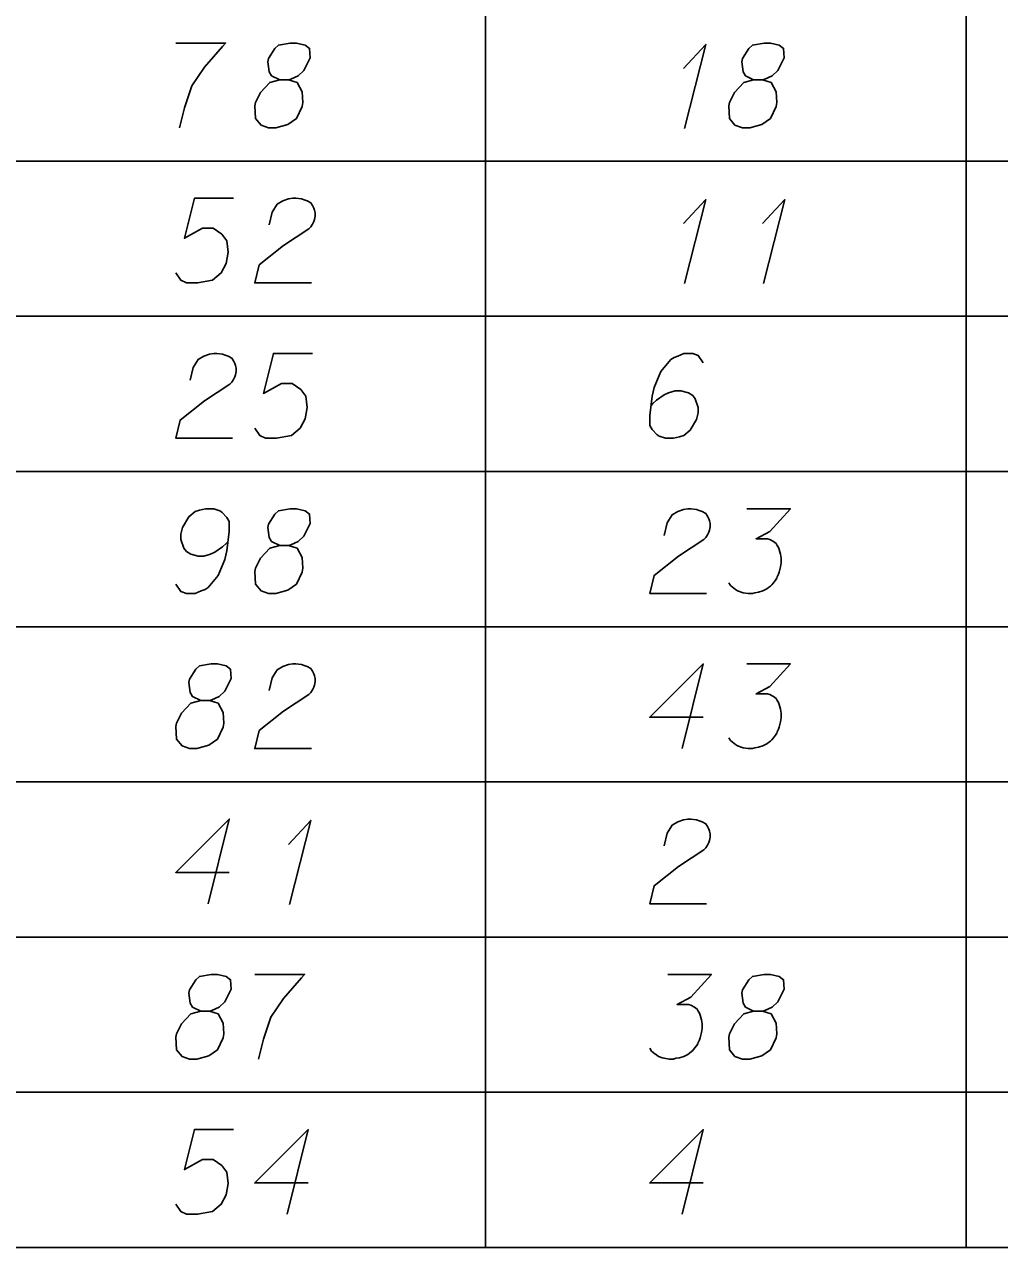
# Model space of a CAD drawing. Extents: x 2074207 to 2076812, y 516372 to 523312.
# Drawn here: x 2076678.5 to 2076733.8, y 517813.3 to 517882.7 of the extents above; entities that cross this region are included whole.
import ezdxf

# ---------------------------------------------------------------- set-up
doc = ezdxf.new("R2010")
doc.units = 0
for name, color, linetype in [('Prop DirtTable_ Soil Test Results - Outline (Major)', 7, 'Continuous'), ('Prop DirtTable_ Soil Test Results - Outline (Minor)', 7, 'Continuous'), ('Prop DirtTable_ Soil Test Results - Tx (Sample Data)', 7, 'Continuous')]:
    doc.layers.add(name, color=color, linetype=linetype)

msp = doc.modelspace()

# ---------------------------------------------------------------- linework, layer by layer
at = {"layer": 'Prop DirtTable_ Soil Test Results - Outline (Major)'}
msp.add_line((2076260.609, 517813.318), (2076811.903, 517813.318), dxfattribs=at)
at = {"layer": 'Prop DirtTable_ Soil Test Results - Outline (Minor)'}
for p, q in [((2076704.671, 517883.718), (2076704.671, 517874.918)), ((2076731.93, 517883.718), (2076731.93, 517874.918)), ((2076260.609, 517874.918), (2076811.903, 517874.918)), ((2076260.609, 517874.918), (2076811.903, 517874.918)), ((2076704.671, 517874.918), (2076704.671, 517866.118)), ((2076731.93, 517874.918), (2076731.93, 517866.118)), ((2076260.609, 517866.118), (2076811.903, 517866.118)), ((2076260.609, 517866.118), (2076811.903, 517866.118)), ((2076704.671, 517866.118), (2076704.671, 517857.318)), ((2076731.93, 517866.118), (2076731.93, 517857.318)), ((2076260.609, 517857.318), (2076811.903, 517857.318)), ((2076260.609, 517857.318), (2076811.903, 517857.318)), ((2076704.671, 517857.318), (2076704.671, 517848.518)), ((2076731.93, 517857.318), (2076731.93, 517848.518)), ((2076260.609, 517848.518), (2076811.903, 517848.518)), ((2076260.609, 517848.518), (2076811.903, 517848.518)), ((2076704.671, 517848.518), (2076704.671, 517839.718)), ((2076731.93, 517848.518), (2076731.93, 517839.718)), ((2076260.609, 517839.718), (2076811.903, 517839.718)), ((2076260.609, 517839.718), (2076811.903, 517839.718)), ((2076704.671, 517839.718), (2076704.671, 517830.918)), ((2076731.93, 517839.718), (2076731.93, 517830.918)), ((2076260.609, 517830.918), (2076811.903, 517830.918)), ((2076260.609, 517830.918), (2076811.903, 517830.918)), ((2076704.671, 517830.918), (2076704.671, 517822.118)), ((2076731.93, 517830.918), (2076731.93, 517822.118)), ((2076260.609, 517822.118), (2076811.903, 517822.118)), ((2076260.609, 517822.118), (2076811.903, 517822.118)), ((2076704.671, 517822.118), (2076704.671, 517813.318)), ((2076731.93, 517822.118), (2076731.93, 517813.318)), ((2076260.609, 517813.318), (2076811.903, 517813.318))]:
    msp.add_line(p, q, dxfattribs=at)
at = {"layer": 'Prop DirtTable_ Soil Test Results - Tx (Sample Data)'}
for points in [[(2076687.116, 517881.607), (2076689.938, 517881.607), (2076689.761, 517881.418), (2076688.738, 517880.246), (2076688.033, 517879.188), (2076687.609, 517877.941), (2076687.327, 517876.807)], [(2076693.007, 517879.528), (2076693.5, 517879.528), (2076693.642, 517879.566), (2076694.065, 517879.755), (2076694.382, 517880.057), (2076694.735, 517880.775), (2076694.7, 517881.304), (2076694.453, 517881.493), (2076693.959, 517881.607), (2076693.606, 517881.607), (2076692.936, 517881.493), (2076692.724, 517881.304), (2076692.372, 517880.738), (2076692.336, 517880.549), (2076692.407, 517879.982), (2076692.548, 517879.755), (2076693.007, 517879.528), (2076692.442, 517879.377), (2076691.913, 517878.81), (2076691.631, 517878.243), (2076691.596, 517878.054), (2076691.631, 517877.336), (2076691.948, 517876.958), (2076692.372, 517876.807), (2076692.795, 517876.807), (2076693.465, 517876.996), (2076693.959, 517877.336), (2076694.277, 517878.016), (2076694.312, 517878.243), (2076694.277, 517878.848), (2076693.994, 517879.377), (2076693.5, 517879.528)], [(2076719.887, 517879.528), (2076720.38, 517879.528), (2076720.522, 517879.566), (2076720.945, 517879.755), (2076721.262, 517880.057), (2076721.615, 517880.775), (2076721.58, 517881.304), (2076721.333, 517881.493), (2076720.839, 517881.607), (2076720.486, 517881.607), (2076719.816, 517881.493), (2076719.604, 517881.304), (2076719.252, 517880.738), (2076719.216, 517880.549), (2076719.287, 517879.982), (2076719.428, 517879.755), (2076719.887, 517879.528), (2076719.322, 517879.377), (2076718.793, 517878.81), (2076718.511, 517878.243), (2076718.476, 517878.054), (2076718.511, 517877.336), (2076718.828, 517876.958), (2076719.252, 517876.807), (2076719.675, 517876.807), (2076720.345, 517876.996), (2076720.839, 517877.336), (2076721.157, 517878.016), (2076721.192, 517878.243), (2076721.157, 517878.848), (2076720.874, 517879.377), (2076720.38, 517879.528)], [(2076715.9, 517880.171), (2076717.17, 517881.531), (2076715.971, 517876.769)], [(2076690.396, 517872.807), (2076688.174, 517872.807), (2076687.609, 517870.539), (2076688.632, 517871.106), (2076689.232, 517871.106), (2076689.726, 517870.766), (2076690.008, 517870.388), (2076690.079, 517869.745), (2076689.973, 517869.103), (2076689.691, 517868.574), (2076689.197, 517868.158), (2076688.35, 517868.007), (2076687.715, 517868.007), (2076687.398, 517868.158), (2076687.116, 517868.574)], [(2076692.407, 517871.295), (2076692.583, 517872.013), (2076692.866, 517872.467), (2076693.183, 517872.656), (2076693.5, 517872.769), (2076693.747, 517872.807), (2076693.924, 517872.807), (2076694.241, 517872.769), (2076694.453, 517872.693), (2076694.559, 517872.656), (2076694.77, 517872.542), (2076694.876, 517872.391), (2076694.947, 517872.24), (2076694.982, 517872.126), (2076695.017, 517871.975), (2076695.017, 517871.786), (2076694.982, 517871.597), (2076694.947, 517871.484), (2076694.876, 517871.333), (2076694.77, 517871.182), (2076694.665, 517871.068), (2076693.218, 517870.123), (2076691.843, 517869.027), (2076691.596, 517868.007), (2076694.806, 517868.007)], [(2076715.9, 517871.371), (2076717.17, 517872.731), (2076715.971, 517867.969)], [(2076720.38, 517871.371), (2076721.65, 517872.731), (2076720.451, 517867.969)], [(2076687.927, 517862.495), (2076688.103, 517863.213), (2076688.386, 517863.667), (2076688.703, 517863.856), (2076689.02, 517863.969), (2076689.267, 517864.007), (2076689.444, 517864.007), (2076689.761, 517863.969), (2076689.973, 517863.893), (2076690.079, 517863.856), (2076690.29, 517863.742), (2076690.396, 517863.591), (2076690.467, 517863.44), (2076690.502, 517863.326), (2076690.537, 517863.175), (2076690.537, 517862.986), (2076690.502, 517862.797), (2076690.467, 517862.684), (2076690.396, 517862.533), (2076690.29, 517862.382), (2076690.185, 517862.268), (2076688.738, 517861.323), (2076687.363, 517860.227), (2076687.116, 517859.207), (2076690.326, 517859.207)], [(2076694.876, 517864.007), (2076692.654, 517864.007), (2076692.089, 517861.739), (2076693.112, 517862.306), (2076693.712, 517862.306), (2076694.206, 517861.966), (2076694.488, 517861.588), (2076694.559, 517860.945), (2076694.453, 517860.303), (2076694.171, 517859.774), (2076693.677, 517859.358), (2076692.83, 517859.207), (2076692.195, 517859.207), (2076691.878, 517859.358), (2076691.596, 517859.774)], [(2076717.029, 517863.478), (2076716.747, 517863.893), (2076716.43, 517864.007), (2076715.936, 517864.007), (2076715.583, 517863.856), (2076715.371, 517863.78), (2076715.195, 517863.667), (2076714.631, 517862.986), (2076714.243, 517862.079), (2076714.137, 517861.588), (2076713.996, 517860.492), (2076713.996, 517859.925), (2076714.137, 517859.698), (2076714.419, 517859.396), (2076714.525, 517859.32), (2076714.878, 517859.207), (2076715.336, 517859.207), (2076715.689, 517859.282), (2076715.936, 517859.358), (2076716.289, 517859.66), (2076716.641, 517860.265), (2076716.747, 517860.643), (2076716.747, 517860.945), (2076716.571, 517861.437), (2076716.43, 517861.626), (2076716.183, 517861.777), (2076715.759, 517861.89), (2076715.442, 517861.89), (2076715.054, 517861.777), (2076714.807, 517861.663), (2076714.384, 517861.361), (2076714.172, 517861.172), (2076714.066, 517861.059)], [(2076687.116, 517850.936), (2076687.398, 517850.52), (2076687.715, 517850.407), (2076688.209, 517850.407), (2076688.562, 517850.558), (2076688.774, 517850.634), (2076688.95, 517850.747), (2076689.514, 517851.427), (2076689.902, 517852.334), (2076690.008, 517852.826), (2076690.149, 517853.922), (2076690.149, 517854.489), (2076690.008, 517854.715), (2076689.726, 517855.018), (2076689.62, 517855.093), (2076689.267, 517855.207), (2076688.809, 517855.207), (2076688.456, 517855.131), (2076688.209, 517855.056), (2076687.856, 517854.753), (2076687.504, 517854.149), (2076687.398, 517853.771), (2076687.398, 517853.468), (2076687.574, 517852.977), (2076687.715, 517852.788), (2076687.962, 517852.637), (2076688.386, 517852.523), (2076688.703, 517852.523), (2076689.091, 517852.637), (2076689.338, 517852.75), (2076689.761, 517853.052), (2076689.973, 517853.241), (2076690.079, 517853.355)], [(2076693.007, 517853.128), (2076693.5, 517853.128), (2076693.642, 517853.166), (2076694.065, 517853.355), (2076694.382, 517853.657), (2076694.735, 517854.375), (2076694.7, 517854.904), (2076694.453, 517855.093), (2076693.959, 517855.207), (2076693.606, 517855.207), (2076692.936, 517855.093), (2076692.724, 517854.904), (2076692.372, 517854.338), (2076692.336, 517854.149), (2076692.407, 517853.582), (2076692.548, 517853.355), (2076693.007, 517853.128), (2076692.442, 517852.977), (2076691.913, 517852.41), (2076691.631, 517851.843), (2076691.596, 517851.654), (2076691.631, 517850.936), (2076691.948, 517850.558), (2076692.372, 517850.407), (2076692.795, 517850.407), (2076693.465, 517850.596), (2076693.959, 517850.936), (2076694.277, 517851.616), (2076694.312, 517851.843), (2076694.277, 517852.448), (2076693.994, 517852.977), (2076693.5, 517853.128)], [(2076714.807, 517853.695), (2076714.983, 517854.413), (2076715.266, 517854.867), (2076715.583, 517855.056), (2076715.9, 517855.169), (2076716.147, 517855.207), (2076716.324, 517855.207), (2076716.641, 517855.169), (2076716.853, 517855.093), (2076716.959, 517855.056), (2076717.17, 517854.942), (2076717.276, 517854.791), (2076717.347, 517854.64), (2076717.382, 517854.526), (2076717.417, 517854.375), (2076717.417, 517854.186), (2076717.382, 517853.997), (2076717.347, 517853.884), (2076717.276, 517853.733), (2076717.17, 517853.582), (2076717.065, 517853.468), (2076715.618, 517852.523), (2076714.243, 517851.427), (2076713.996, 517850.407), (2076717.206, 517850.407)], [(2076719.499, 517855.207), (2076721.968, 517855.207), (2076720.804, 517853.922), (2076720.028, 517853.506), (2076720.663, 517853.506), (2076720.804, 517853.468), (2076720.874, 517853.43), (2076720.945, 517853.393), (2076721.015, 517853.355), (2076721.157, 517853.241), (2076721.227, 517853.128), (2076721.298, 517853.015), (2076721.333, 517852.901), (2076721.403, 517852.637), (2076721.439, 517852.41), (2076721.439, 517852.297), (2076721.439, 517852.145), (2076721.403, 517851.919), (2076721.368, 517851.767), (2076721.333, 517851.616), (2076721.298, 517851.503), (2076721.262, 517851.427), (2076721.227, 517851.352), (2076721.192, 517851.276), (2076721.121, 517851.163), (2076721.015, 517851.012), (2076720.91, 517850.898), (2076720.839, 517850.823), (2076720.733, 517850.747), (2076720.627, 517850.671), (2076720.486, 517850.596), (2076720.416, 517850.558), (2076720.169, 517850.482), (2076719.957, 517850.445), (2076719.816, 517850.407), (2076719.569, 517850.407), (2076719.287, 517850.445), (2076719.181, 517850.482), (2076719.075, 517850.52), (2076718.969, 517850.558), (2076718.864, 517850.634), (2076718.758, 517850.709), (2076718.581, 517850.86), (2076718.476, 517851.012)], [(2076688.527, 517844.328), (2076689.02, 517844.328), (2076689.162, 517844.366), (2076689.585, 517844.555), (2076689.902, 517844.857), (2076690.255, 517845.575), (2076690.22, 517846.104), (2076689.973, 517846.293), (2076689.479, 517846.407), (2076689.126, 517846.407), (2076688.456, 517846.293), (2076688.244, 517846.104), (2076687.892, 517845.538), (2076687.856, 517845.349), (2076687.927, 517844.782), (2076688.068, 517844.555), (2076688.527, 517844.328), (2076687.962, 517844.177), (2076687.433, 517843.61), (2076687.151, 517843.043), (2076687.116, 517842.854), (2076687.151, 517842.136), (2076687.468, 517841.758), (2076687.892, 517841.607), (2076688.315, 517841.607), (2076688.985, 517841.796), (2076689.479, 517842.136), (2076689.797, 517842.816), (2076689.832, 517843.043), (2076689.797, 517843.648), (2076689.514, 517844.177), (2076689.02, 517844.328)], [(2076692.407, 517844.895), (2076692.583, 517845.613), (2076692.866, 517846.067), (2076693.183, 517846.256), (2076693.5, 517846.369), (2076693.747, 517846.407), (2076693.924, 517846.407), (2076694.241, 517846.369), (2076694.453, 517846.293), (2076694.559, 517846.256), (2076694.77, 517846.142), (2076694.876, 517845.991), (2076694.947, 517845.84), (2076694.982, 517845.726), (2076695.017, 517845.575), (2076695.017, 517845.386), (2076694.982, 517845.197), (2076694.947, 517845.084), (2076694.876, 517844.933), (2076694.77, 517844.782), (2076694.665, 517844.668), (2076693.218, 517843.723), (2076691.843, 517842.627), (2076691.596, 517841.607), (2076694.806, 517841.607)], [(2076717.029, 517843.383), (2076713.996, 517843.383), (2076717.029, 517846.407), (2076715.83, 517841.607)], [(2076719.499, 517846.407), (2076721.968, 517846.407), (2076720.804, 517845.122), (2076720.028, 517844.706), (2076720.663, 517844.706), (2076720.804, 517844.668), (2076720.874, 517844.63), (2076720.945, 517844.593), (2076721.015, 517844.555), (2076721.157, 517844.441), (2076721.227, 517844.328), (2076721.298, 517844.215), (2076721.333, 517844.101), (2076721.403, 517843.837), (2076721.439, 517843.61), (2076721.439, 517843.497), (2076721.439, 517843.345), (2076721.403, 517843.119), (2076721.368, 517842.967), (2076721.333, 517842.816), (2076721.298, 517842.703), (2076721.262, 517842.627), (2076721.227, 517842.552), (2076721.192, 517842.476), (2076721.121, 517842.363), (2076721.015, 517842.212), (2076720.91, 517842.098), (2076720.839, 517842.023), (2076720.733, 517841.947), (2076720.627, 517841.871), (2076720.486, 517841.796), (2076720.416, 517841.758), (2076720.169, 517841.682), (2076719.957, 517841.645), (2076719.816, 517841.607), (2076719.569, 517841.607), (2076719.287, 517841.645), (2076719.181, 517841.682), (2076719.075, 517841.72), (2076718.969, 517841.758), (2076718.864, 517841.834), (2076718.758, 517841.909), (2076718.581, 517842.06), (2076718.476, 517842.212)], [(2076690.149, 517834.583), (2076687.116, 517834.583), (2076690.149, 517837.607), (2076688.95, 517832.807)], [(2076693.5, 517836.171), (2076694.77, 517837.531), (2076693.571, 517832.769)], [(2076714.807, 517836.095), (2076714.983, 517836.813), (2076715.266, 517837.267), (2076715.583, 517837.456), (2076715.9, 517837.569), (2076716.147, 517837.607), (2076716.324, 517837.607), (2076716.641, 517837.569), (2076716.853, 517837.493), (2076716.959, 517837.456), (2076717.17, 517837.342), (2076717.276, 517837.191), (2076717.347, 517837.04), (2076717.382, 517836.926), (2076717.417, 517836.775), (2076717.417, 517836.586), (2076717.382, 517836.397), (2076717.347, 517836.284), (2076717.276, 517836.133), (2076717.17, 517835.982), (2076717.065, 517835.868), (2076715.618, 517834.923), (2076714.243, 517833.827), (2076713.996, 517832.807), (2076717.206, 517832.807)], [(2076688.527, 517826.728), (2076689.02, 517826.728), (2076689.162, 517826.766), (2076689.585, 517826.955), (2076689.902, 517827.257), (2076690.255, 517827.975), (2076690.22, 517828.504), (2076689.973, 517828.693), (2076689.479, 517828.807), (2076689.126, 517828.807), (2076688.456, 517828.693), (2076688.244, 517828.504), (2076687.892, 517827.938), (2076687.856, 517827.749), (2076687.927, 517827.182), (2076688.068, 517826.955), (2076688.527, 517826.728), (2076687.962, 517826.577), (2076687.433, 517826.01), (2076687.151, 517825.443), (2076687.116, 517825.254), (2076687.151, 517824.536), (2076687.468, 517824.158), (2076687.892, 517824.007), (2076688.315, 517824.007), (2076688.985, 517824.196), (2076689.479, 517824.536), (2076689.797, 517825.216), (2076689.832, 517825.443), (2076689.797, 517826.048), (2076689.514, 517826.577), (2076689.02, 517826.728)], [(2076691.596, 517828.807), (2076694.418, 517828.807), (2076694.241, 517828.618), (2076693.218, 517827.446), (2076692.513, 517826.388), (2076692.089, 517825.141), (2076691.807, 517824.007)], [(2076715.019, 517828.807), (2076717.488, 517828.807), (2076716.324, 517827.522), (2076715.548, 517827.106), (2076716.183, 517827.106), (2076716.324, 517827.068), (2076716.394, 517827.03), (2076716.465, 517826.993), (2076716.535, 517826.955), (2076716.677, 517826.841), (2076716.747, 517826.728), (2076716.818, 517826.615), (2076716.853, 517826.501), (2076716.923, 517826.237), (2076716.959, 517826.01), (2076716.959, 517825.897), (2076716.959, 517825.745), (2076716.923, 517825.519), (2076716.888, 517825.367), (2076716.853, 517825.216), (2076716.818, 517825.103), (2076716.782, 517825.027), (2076716.747, 517824.952), (2076716.712, 517824.876), (2076716.641, 517824.763), (2076716.535, 517824.612), (2076716.43, 517824.498), (2076716.359, 517824.423), (2076716.253, 517824.347), (2076716.147, 517824.271), (2076716.006, 517824.196), (2076715.936, 517824.158), (2076715.689, 517824.082), (2076715.477, 517824.045), (2076715.336, 517824.007), (2076715.089, 517824.007), (2076714.807, 517824.045), (2076714.701, 517824.082), (2076714.595, 517824.12), (2076714.489, 517824.158), (2076714.384, 517824.234), (2076714.278, 517824.309), (2076714.101, 517824.46), (2076713.996, 517824.612)], [(2076719.887, 517826.728), (2076720.38, 517826.728), (2076720.522, 517826.766), (2076720.945, 517826.955), (2076721.262, 517827.257), (2076721.615, 517827.975), (2076721.58, 517828.504), (2076721.333, 517828.693), (2076720.839, 517828.807), (2076720.486, 517828.807), (2076719.816, 517828.693), (2076719.604, 517828.504), (2076719.252, 517827.938), (2076719.216, 517827.749), (2076719.287, 517827.182), (2076719.428, 517826.955), (2076719.887, 517826.728), (2076719.322, 517826.577), (2076718.793, 517826.01), (2076718.511, 517825.443), (2076718.476, 517825.254), (2076718.511, 517824.536), (2076718.828, 517824.158), (2076719.252, 517824.007), (2076719.675, 517824.007), (2076720.345, 517824.196), (2076720.839, 517824.536), (2076721.157, 517825.216), (2076721.192, 517825.443), (2076721.157, 517826.048), (2076720.874, 517826.577), (2076720.38, 517826.728)], [(2076690.396, 517820.007), (2076688.174, 517820.007), (2076687.609, 517817.739), (2076688.632, 517818.306), (2076689.232, 517818.306), (2076689.726, 517817.966), (2076690.008, 517817.588), (2076690.079, 517816.945), (2076689.973, 517816.303), (2076689.691, 517815.774), (2076689.197, 517815.358), (2076688.35, 517815.207), (2076687.715, 517815.207), (2076687.398, 517815.358), (2076687.116, 517815.774)], [(2076694.629, 517816.983), (2076691.596, 517816.983), (2076694.629, 517820.007), (2076693.43, 517815.207)], [(2076717.029, 517816.983), (2076713.996, 517816.983), (2076717.029, 517820.007), (2076715.83, 517815.207)]]:
    msp.add_lwpolyline(points, dxfattribs=at)

doc.saveas('drawing.dxf')
